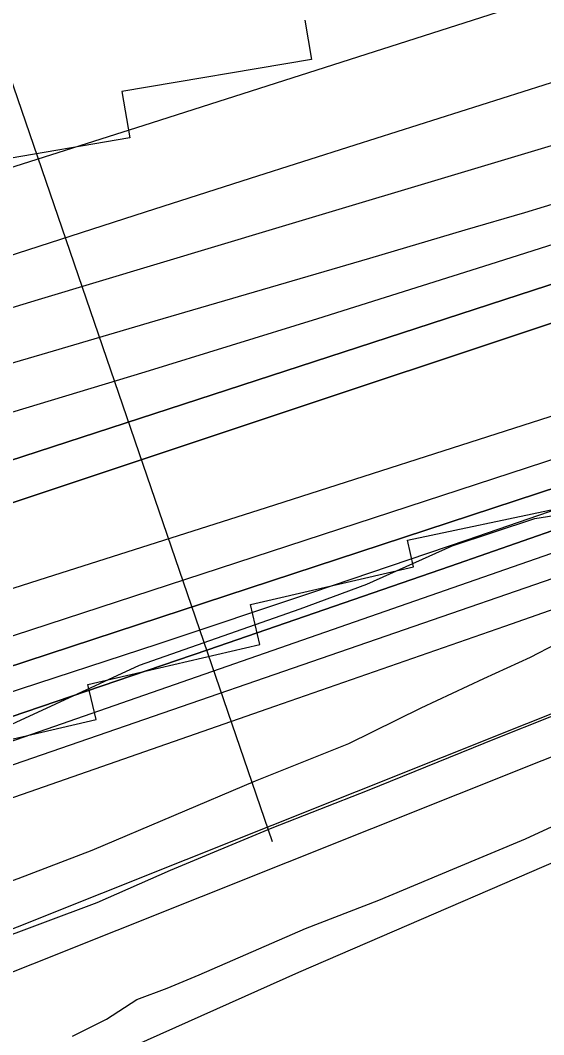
# Model space of a CAD drawing. Extents: x 3508733 to 3546731, y 546897 to 572481.
# Drawn here: x 3539438 to 3539830, y 562947 to 563707 of the extents above; entities that cross this region are included whole.
import ezdxf

# ---------------------------------------------------------------- set-up
doc = ezdxf.new("R2010")
doc.units = 0
for name, color, linetype in [('V-FLOD-BASE', 7, 'Continuous'), ('V-LEVE-TOET', 7, 'Continuous'), ('V-RIVR-EDGE', 7, 'Continuous'), ('V-RIVR-RANG', 7, 'Continuous'), ('V-ROAD-CNTR', 7, 'Continuous'), ('V-RRAP-RVMT', 7, 'Continuous'), ('V-SURV-LINE', 7, 'Continuous'), ('V-TOPO-DPTH', 7, 'Continuous'), ('V-TOPO-MAJR', 7, 'Continuous'), ('V-TOPO-MINR', 7, 'Continuous'), ('V-TOPO-WATR', 7, 'Continuous')]:
    doc.layers.add(name, color=color, linetype=linetype)

msp = doc.modelspace()

# ---------------------------------------------------------------- linework, layer by layer
at = {"layer": 'V-FLOD-BASE'}
msp.add_lwpolyline([(3538906.275, 562815.526), (3539020.717, 562859.9940000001), (3539122.153, 562900.51), (3539191.392, 562929.776), (3539241.416, 562949.019), (3539287.33, 562966.941), (3539342.843, 562988.85), (3539414.107, 563016.05), (3539495.642, 563046.546), (3539550.4960000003, 563070.51), (3539626.5870000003, 563102.432), (3539697.86, 563130.314), (3539794.503, 563169.517), (3539874.69, 563201.394), (3539942.52, 563226.582), (3540007.591, 563249.069), (3540057.562, 563263.536), (3540169.862, 563299.157), (3540222.578, 563314.955)], dxfattribs=at)
at = {"layer": 'V-LEVE-TOET'}
for points in [[(3540236.597, 563367.892), (3540192.7800000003, 563354.725), (3540138.7, 563338.939), (3540066.819, 563317.89), (3540006.592, 563301.49), (3539955.2260000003, 563284.309), (3539903.1780000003, 563267.137), (3539857.952, 563249.89), (3539819.519, 563229.838), (3539784.544, 563213.843), (3539737.9020000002, 563191.836), (3539683.702, 563165.134), (3539613.796, 563137.238), (3539491.7660000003, 563085.35), (3539436.261, 563064.12), (3539362.957, 563037.627), (3539267.032, 563001.828), (3539168.386, 562966.742), (3539118.325, 562944.087), (3539066.1950000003, 562919.411), (3539029.839, 562902.066), (3538999.676, 562889.43), (3538948.949, 562868.149)], [(3539477.2800000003, 562946.303), (3539502.665, 562958.99), (3539525.345, 562973.754), (3539547.9590000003, 562982.379), (3539571.951, 562992.35), (3539651.485, 563026.966), (3539706.306, 563048.201), (3539761.833, 563071.477), (3539815.988, 563094.085), (3539859.1950000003, 563114.083), (3539914.049, 563138.049), (3539930.504, 563145.375), (3539966.187, 563163.409), (3540005.256, 563179.359), (3540066.211, 563199.845), (3540131.944, 563220.28), (3540174.395, 563233.463), (3540217.505, 563244.5920000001), (3540284.565, 563261.601)]]:
    msp.add_lwpolyline(points, dxfattribs=at)
at = {"layer": 'V-RIVR-EDGE'}
msp.add_lwpolyline([(3538990.169979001, 563008.0727801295), (3539083.301681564, 563040.8604569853), (3539235.911374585, 563092.1111874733), (3539309.2086685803, 563115.3426829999), (3539401.784580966, 563166.1415331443), (3539527.396069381, 563224.062615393), (3539647.566056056, 563266.3886604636), (3539697.438879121, 563284.8754649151), (3539761.1443655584, 563313.5336179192), (3539823.028101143, 563333.791702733), (3539886.087247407, 563343.8413283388), (3539913.718432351, 563350.3765973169), (3540012.8548489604, 563383.7497528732), (3540042.2632519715, 563380.6754011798), (3540068.0979213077, 563389.0160923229), (3540093.9459504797, 563402.759690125), (3540129.391724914, 563413.4779222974), (3540149.8027056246, 563413.4274518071), (3540238.136277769, 563448.0279729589)], dxfattribs=at)
at = {"layer": 'V-RIVR-RANG'}
msp.add_line((3539626.8572, 563091.9344000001), (3539380.3509, 563810.8465999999), dxfattribs=at)
at = {"layer": 'V-ROAD-CNTR'}
msp.add_lwpolyline([(3539901.389158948, 563104.3597649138), (3539646.145669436, 562993.95198573), (3539450.4200608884, 562906.551160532)], dxfattribs=at)
at = {"layer": 'V-RRAP-RVMT'}
for p, q in [((3539650.9160000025, 563706.9090000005), (3539655.9720000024, 563677.6370000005)), ((3539655.9720000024, 563677.6370000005), (3539513.9750000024, 563653.4880000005)), ((3539513.9750000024, 563653.4880000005), (3539520.0020000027, 563618.7920000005)), ((3539520.0020000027, 563618.7920000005), (3539378.3910000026, 563594.6220000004)), ((3539727.7250000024, 563317.5930000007), (3539838.7610000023, 563341.1160000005)), ((3539732.302000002, 563297.7750000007), (3539727.7250000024, 563317.5930000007)), ((3539610.3750000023, 563269.4580000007), (3539732.302000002, 563297.7750000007)), ((3539617.2240000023, 563239.4620000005), (3539610.3750000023, 563269.4580000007)), ((3539488.7560000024, 563209.6550000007), (3539617.2240000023, 563239.4620000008)), ((3539494.8500000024, 563183.3100000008), (3539488.7560000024, 563209.6550000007)), ((3539370.2550000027, 563154.4780000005), (3539494.8500000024, 563183.3100000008))]:
    msp.add_line(p, q, dxfattribs=at)
at = {"layer": 'V-SURV-LINE'}
for points in [[(3538035.4169478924, 562468.7191429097), (3539944.468774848, 563231.2975421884)], [(3539955.616285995, 563203.4455510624), (3538046.5646185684, 562440.8672155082)]]:
    msp.add_lwpolyline(points, dxfattribs=at)
at = {"layer": 'V-TOPO-DPTH'}
for points in [[(3538963.5066490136, 563132.9770696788), (3539128.2754019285, 563184.9971266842), (3539292.9906184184, 563237.1857036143), (3539457.62553027, 563289.6270604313), (3539622.206905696, 563342.236937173), (3540032.7063088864, 563473.8040053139), (3540063.6198306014, 563483.7371042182), (3540094.523525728, 563493.7006053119), (3540125.4124809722, 563503.7097096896), (3540156.291609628, 563513.7492162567), (3540252.324786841, 563545.0501683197), (3540331.2164356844, 563570.7528085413), (3540410.112486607, 563596.4419232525), (3540489.0151406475, 563622.1107496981), (3540567.9221967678, 563647.766050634), (3540873.294941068, 563747.0094470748), (3540893.880160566, 563753.6257091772), (3540914.49331991, 563760.1527288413), (3540935.148389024, 563766.5458848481), (3540955.8313979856, 563772.8497984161), (3541801.1821798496, 564027.5078627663)], [(3538963.5066490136, 563132.9770696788), (3539128.2754019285, 563184.9971266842), (3539292.9906184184, 563237.1857036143), (3539457.62553027, 563289.6270604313), (3539622.206905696, 563342.236937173), (3540032.7063088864, 563473.8040053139), (3540063.6198306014, 563483.7371042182), (3540094.523525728, 563493.7006053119), (3540125.4124809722, 563503.7097096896), (3540156.291609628, 563513.7492162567), (3540252.324786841, 563545.0501683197), (3540331.2164356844, 563570.7528085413), (3540410.112486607, 563596.4419232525), (3540489.0151406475, 563622.1107496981), (3540567.9221967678, 563647.766050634), (3540873.294941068, 563747.0094470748), (3540893.880160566, 563753.6257091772), (3540914.49331991, 563760.1527288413), (3540935.148389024, 563766.5458848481), (3540955.8313979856, 563772.8497984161), (3541801.1821798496, 564027.5078627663)], [(3541167.9972574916, 563914.2357765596), (3541075.713039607, 563886.6429756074), (3540970.0778805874, 563854.8391175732), (3540930.6494354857, 563843.0179900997), (3540891.2029321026, 563831.2576906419), (3540851.729341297, 563819.5886332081), (3540812.237692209, 563807.98040379), (3540436.4921261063, 563698.0050232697), (3540373.1704868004, 563679.2649429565), (3540309.925696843, 563660.2717283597), (3540246.7961809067, 563640.8988123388), (3540183.743514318, 563621.2727620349), (3540086.8071701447, 563590.7801549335), (3540072.2872936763, 563586.1887461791), (3540057.77671862, 563581.5682774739), (3540043.280095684, 563576.9042188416), (3540028.7927741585, 563572.2111002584), (3539418.31433084, 563373.4345312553), (3539282.7725442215, 563329.7833709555), (3539147.047697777, 563286.7156211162), (3539011.0482615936, 563244.522986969), (3538874.8657655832, 563202.9137632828)], [(3541167.9972574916, 563914.2357765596), (3541075.713039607, 563886.6429756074), (3540970.0778805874, 563854.8391175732), (3540930.6494354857, 563843.0179900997), (3540891.2029321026, 563831.2576906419), (3540851.729341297, 563819.5886332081), (3540812.237692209, 563807.98040379), (3540436.4921261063, 563698.0050232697), (3540373.1704868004, 563679.2649429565), (3540309.925696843, 563660.2717283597), (3540246.7961809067, 563640.8988123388), (3540183.743514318, 563621.2727620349), (3540086.8071701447, 563590.7801549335), (3540072.2872936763, 563586.1887461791), (3540057.77671862, 563581.5682774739), (3540043.280095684, 563576.9042188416), (3540028.7927741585, 563572.2111002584), (3539418.31433084, 563373.4345312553), (3539282.7725442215, 563329.7833709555), (3539147.047697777, 563286.7156211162), (3539011.0482615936, 563244.522986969), (3538874.8657655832, 563202.9137632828)], [(3538939.475530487, 562979.227252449), (3540066.515785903, 563368.5087954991), (3540101.601753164, 563380.6741869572), (3540136.6683103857, 563392.8950615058), (3540171.705752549, 563405.1991606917), (3540206.7237846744, 563417.5587429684), (3540286.561597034, 563445.8440577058), (3540361.56021537, 563472.1657976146), (3540436.6604758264, 563498.1914113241), (3540511.913199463, 563523.7728357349), (3540587.26756522, 563549.0581339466), (3540901.217387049, 563653.3736543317), (3540923.0247484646, 563660.4585625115), (3540944.8920202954, 563667.348821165), (3540966.849157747, 563673.9471055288), (3540988.8662056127, 563680.3507403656), (3541540.999713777, 563836.9559427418)], [(3541150.6174283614, 563808.585642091), (3540941.141902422, 563744.7819368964), (3540931.338362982, 563741.7280360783), (3540921.56177861, 563738.5918968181), (3540911.8256268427, 563735.3323998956), (3540902.1164301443, 563731.9906645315), (3540443.415730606, 563570.8632718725), (3540388.0953986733, 563551.2933262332), (3540332.833645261, 563531.5604708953), (3540277.6597596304, 563511.5832510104), (3540222.5444525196, 563491.4431214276), (3540122.9414786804, 563454.7963660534), (3540117.666570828, 563452.8714619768), (3540112.3849653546, 563450.9652708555), (3540107.093313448, 563449.0871491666), (3540101.7949639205, 563447.2277404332), (3540011.2498341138, 563415.7214623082), (3539960.628747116, 563398.2564652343), (3539909.947465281, 563380.9694768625), (3539859.1758911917, 563363.9495015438), (3539808.3441222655, 563347.1075349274), (3538662.074006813, 562970.6618021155)], [(3538662.074006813, 562970.6618021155), (3539808.3441222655, 563347.1075349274), (3539859.1758911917, 563363.9495015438), (3539909.947465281, 563380.9694768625), (3539960.628747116, 563398.2564652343), (3540011.2498341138, 563415.7214623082), (3540101.7949639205, 563447.2277404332), (3540107.093313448, 563449.0871491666), (3540112.3849653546, 563450.9652708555), (3540117.666570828, 563452.8714619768), (3540122.9414786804, 563454.7963660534), (3540222.5444525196, 563491.4431214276), (3540277.6597596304, 563511.5832510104), (3540332.833645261, 563531.5604708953), (3540388.0953986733, 563551.2933262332), (3540443.415730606, 563570.8632718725), (3540902.1164301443, 563731.9906645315), (3540911.8256268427, 563735.3323998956), (3540921.56177861, 563738.5918968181), (3540931.338362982, 563741.7280360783), (3540941.141902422, 563744.7819368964), (3541150.6174283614, 563808.585642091)], [(3540788.6266014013, 563672.8108916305), (3540159.978440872, 563438.7676309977), (3540141.571564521, 563431.9780883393), (3540123.137854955, 563425.2629028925), (3540104.6638955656, 563418.659253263), (3540086.1631029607, 563412.1299608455), (3539760.054984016, 563298.1470997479), (3539578.505501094, 563235.5012803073), (3539396.632363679, 563173.8224696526), (3539214.2737445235, 563113.5941721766), (3539031.591470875, 563054.3328834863), (3538704.1744754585, 562949.5596068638)], [(3540788.6266014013, 563672.8108916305), (3540159.978440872, 563438.7676309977), (3540141.571564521, 563431.9780883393), (3540123.137854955, 563425.2629028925), (3540104.6638955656, 563418.659253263), (3540086.1631029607, 563412.1299608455), (3539760.054984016, 563298.1470997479), (3539578.505501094, 563235.5012803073), (3539396.632363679, 563173.8224696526), (3539214.2737445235, 563113.5941721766), (3539031.591470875, 563054.3328834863), (3538704.1744754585, 562949.5596068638)], [(3540248.09226859, 563608.6029390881), (3540219.213814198, 563600.6873628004), (3540190.3423640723, 563592.7462770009), (3540161.4755834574, 563584.7881848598), (3540121.8999862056, 563573.8590373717), (3540112.838429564, 563571.3055667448), (3540103.795432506, 563568.6891820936), (3540094.7802748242, 563565.9784264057), (3540085.783676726, 563563.2047566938), (3540071.9783814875, 563558.8694217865), (3540067.82419162, 563557.5449023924), (3540065.7517882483, 563556.8681472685), (3540063.6817306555, 563556.1841444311), (3538720.906198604, 563108.5882406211)], [(3538720.906198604, 563108.5882406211), (3540063.6817306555, 563556.1841444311), (3540065.7517882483, 563556.8681472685), (3540067.82419162, 563557.5449023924), (3540071.9783814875, 563558.8694217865), (3540085.783676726, 563563.2047566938), (3540094.7802748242, 563565.9784264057), (3540103.795432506, 563568.6891820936), (3540112.838429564, 563571.3055667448), (3540121.8999862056, 563573.8590373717), (3540161.4755834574, 563584.7881848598), (3540190.3423640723, 563592.7462770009), (3540219.213814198, 563600.6873628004), (3540248.09226859, 563608.6029390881)]]:
    msp.add_lwpolyline(points, dxfattribs=at)
at = {"layer": 'V-TOPO-MAJR'}
msp.add_lwpolyline([(3538598.334211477, 563168.0223843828), (3539272.2983081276, 563365.9129535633), (3539401.9522994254, 563404.4631689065), (3539531.4262419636, 563443.6017469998), (3539660.6301113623, 563483.6228692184), (3539789.6539320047, 563524.232354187), (3539992.909255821, 563588.9687514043), (3540020.170756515, 563597.6501225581), (3540047.4327813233, 563606.3298472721), (3540074.695592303, 563615.0071023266), (3540101.9589273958, 563623.6827109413), (3540361.941620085, 563706.4001969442), (3540448.0615899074, 563733.6172207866), (3540534.250763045, 563760.6117818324), (3540620.5437411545, 563787.2726486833), (3540706.9059225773, 563813.7110527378), (3540836.355776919, 563853.0663088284), (3540858.0396402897, 563859.6774845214), (3540879.7164434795, 563866.3116634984), (3540901.3826563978, 563872.9803474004), (3540923.0418091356, 563879.6720345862), (3541419.791377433, 564033.5782341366)], dxfattribs=at)
at = {"layer": 'V-TOPO-MINR'}
for points in [[(3538866.5001805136, 563420.2661944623), (3539032.792952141, 563471.571881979), (3539198.9510451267, 563523.3071779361), (3539364.9071201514, 563575.6868865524), (3539530.7285165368, 563628.496203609), (3539943.2169595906, 563760.7439300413), (3539960.7131688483, 563766.3248300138), (3539978.220275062, 563771.8711557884), (3539995.743726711, 563777.3656202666), (3540013.278075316, 563782.8255105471), (3540126.222226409, 563817.8110112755), (3540200.2029100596, 563840.8453522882), (3540274.1383767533, 563864.0231992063), (3540348.006018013, 563887.4163049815), (3540421.828442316, 563910.9529166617), (3540762.9417736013, 564020.2567428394), (3540792.9248450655, 564029.9747458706), (3540822.863640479, 564039.8258128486), (3540852.736021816, 564049.8764757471), (3540882.564127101, 564060.0602025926), (3541288.8808910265, 564200.2980764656)], [(3538919.9918939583, 563335.2176163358), (3539097.1373364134, 563389.8056546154), (3539274.378612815, 563444.0792345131), (3539451.763640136, 563497.8811268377), (3539629.2445014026, 563551.3685607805), (3539949.4918943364, 563647.4171032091), (3539985.3649037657, 563658.2151551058), (3540021.223436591, 563669.0608982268), (3540057.06025451, 563679.978178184), (3540092.8825958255, 563690.943149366), (3540119.964064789, 563699.2621623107), (3540169.270025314, 563714.5678721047), (3540218.514313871, 563730.0675173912), (3540267.6660944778, 563745.858065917), (3540316.756203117, 563761.8425499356), (3540790.651717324, 563917.7012269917), (3540823.2395787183, 563928.4619393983), (3540855.8102408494, 563939.2742570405), (3540888.355104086, 563950.1639825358), (3540920.88276806, 563961.1053132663), (3541480.9297846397, 564150.2297327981)], [(3538963.5066490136, 563132.9770696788), (3539128.2754019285, 563184.9971266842), (3539292.9906184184, 563237.1857036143), (3539457.62553027, 563289.6270604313), (3539622.206905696, 563342.236937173), (3540032.7063088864, 563473.8040053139), (3540063.6198306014, 563483.7371042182), (3540094.523525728, 563493.7006053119), (3540125.4124809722, 563503.7097096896), (3540156.291609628, 563513.7492162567), (3540252.324786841, 563545.0501683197), (3540331.2164356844, 563570.7528085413), (3540410.112486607, 563596.4419232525), (3540489.0151406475, 563622.1107496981), (3540567.9221967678, 563647.766050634), (3540873.294941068, 563747.0094470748), (3540893.880160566, 563753.6257091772), (3540914.49331991, 563760.1527288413), (3540935.148389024, 563766.5458848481), (3540955.8313979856, 563772.8497984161), (3541801.1821798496, 564027.5078627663)], [(3538874.8657655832, 563202.9137632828), (3539011.0482615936, 563244.522986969), (3539147.047697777, 563286.7156211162), (3539282.7725442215, 563329.7833709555), (3539418.31433084, 563373.4345312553), (3540028.7927741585, 563572.2111002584), (3540043.280095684, 563576.9042188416), (3540057.77671862, 563581.5682774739), (3540072.2872936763, 563586.1887461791), (3540086.8071701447, 563590.7801549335), (3540183.743514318, 563621.2727620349), (3540246.7961809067, 563640.8988123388), (3540309.925696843, 563660.2717283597), (3540373.1704868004, 563679.2649429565), (3540436.4921261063, 563698.0050232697), (3540812.237692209, 563807.98040379), (3540851.729341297, 563819.5886332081), (3540891.2029321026, 563831.2576906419), (3540930.6494354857, 563843.0179900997), (3540970.0778805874, 563854.8391175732), (3541075.713039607, 563886.6429756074), (3541167.9972574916, 563914.2357765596)], [(3538946.714877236, 563087.3381035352), (3540073.977847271, 563455.9171991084), (3540089.9417545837, 563461.1973768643), (3540105.8810106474, 563466.5501369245), (3540121.7832898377, 563472.0117704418), (3540137.660917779, 563477.5459862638), (3540153.5251340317, 563483.1200908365), (3540169.396121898, 563488.674790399), (3540185.277267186, 563494.2003824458), (3540201.1651840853, 563499.7065694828), (3540890.4293547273, 563737.8734993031), (3540904.5433890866, 563742.6636794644), (3540918.69122497, 563747.3498992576), (3540932.889763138, 563751.8801784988), (3540947.12210283, 563756.3064973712), (3541460.01141455, 563912.7279842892)], [(3538567.8539011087, 563252.1086057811), (3539531.8539125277, 563563.441349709), (3539610.254466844, 563588.668915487), (3539688.6907382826, 563613.7845239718), (3539767.1805854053, 563638.7321965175), (3539845.7061496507, 563663.5679117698), (3539933.2784612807, 563691.1618358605), (3539968.0492937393, 563702.10183461), (3540002.82630739, 563713.0221192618), (3540037.61259283, 563723.9128327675), (3540072.405059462, 563734.783832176), (3540474.0829122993, 563860.1017562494)], [(3538922.8625525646, 563301.1778034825), (3539009.772585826, 563326.8071305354), (3539096.712543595, 563352.3353080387), (3539378.5260150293, 563434.8169907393), (3539458.777623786, 563458.3167711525), (3539539.025059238, 563481.8307869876), (3539619.266234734, 563505.3661559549), (3539699.503236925, 563528.9157603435), (3539771.0328746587, 563549.9200857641), (3539815.4599376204, 563563.1159106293), (3539859.831018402, 563576.4953279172), (3539904.1181259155, 563590.15013384), (3539948.3492512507, 563603.988532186), (3540022.3950760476, 563627.4076876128), (3540029.5595342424, 563629.6797438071), (3540036.721639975, 563631.9591718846), (3540043.8802170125, 563634.2496577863), (3540051.0364415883, 563636.5475155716), (3540737.584330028, 563857.5824009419)], [(3538939.475530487, 562979.227252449), (3540066.515785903, 563368.5087954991), (3540101.601753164, 563380.6741869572), (3540136.6683103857, 563392.8950615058), (3540171.705752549, 563405.1991606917), (3540206.7237846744, 563417.5587429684), (3540286.561597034, 563445.8440577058), (3540361.56021537, 563472.1657976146), (3540436.6604758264, 563498.1914113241), (3540511.913199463, 563523.7728357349), (3540587.26756522, 563549.0581339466), (3540901.217387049, 563653.3736543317), (3540923.0247484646, 563660.4585625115), (3540944.8920202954, 563667.348821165), (3540966.849157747, 563673.9471055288), (3540988.8662056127, 563680.3507403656), (3541540.999713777, 563836.9559427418)], [(3538662.074006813, 562970.6618021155), (3539808.3441222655, 563347.1075349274), (3539859.1758911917, 563363.9495015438), (3539909.947465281, 563380.9694768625), (3539960.628747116, 563398.2564652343), (3540011.2498341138, 563415.7214623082), (3540101.7949639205, 563447.2277404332), (3540107.093313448, 563449.0871491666), (3540112.3849653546, 563450.9652708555), (3540117.666570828, 563452.8714619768), (3540122.9414786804, 563454.7963660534), (3540222.5444525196, 563491.4431214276), (3540277.6597596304, 563511.5832510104), (3540332.833645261, 563531.5604708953), (3540388.0953986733, 563551.2933262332), (3540443.415730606, 563570.8632718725), (3540902.1164301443, 563731.9906645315), (3540911.8256268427, 563735.3323998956), (3540921.56177861, 563738.5918968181), (3540931.338362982, 563741.7280360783), (3540941.141902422, 563744.7819368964), (3541150.6174283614, 563808.585642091)], [(3538681.540288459, 562960.9511706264), (3539425.4166877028, 563202.2045066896), (3539541.2548865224, 563240.1944926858), (3539656.9226304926, 563278.691065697), (3539772.3346921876, 563317.9475192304), (3539887.576299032, 563357.7105597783), (3540093.9749846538, 563429.6868972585), (3540105.8772231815, 563433.8756116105), (3540117.763234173, 563438.1094748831), (3540129.6249038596, 563442.411061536), (3540141.4703460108, 563446.7577971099), (3540427.7532737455, 563552.7378751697), (3540510.247089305, 563583.0581656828), (3540592.8337115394, 563613.1216492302), (3540675.5595437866, 563642.7999223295), (3540758.3781827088, 563672.221388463), (3540912.841935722, 563726.6898830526), (3540918.510820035, 563728.6463036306), (3540924.1963819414, 563730.5518342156), (3540929.9069602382, 563732.3810298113), (3540935.6342161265, 563734.1593354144), (3541054.092619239, 563770.0722951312), (3541119.140544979, 563789.4946872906), (3541184.293726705, 563808.5515259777)], [(3538901.1133803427, 562990.0945696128), (3539015.2885640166, 563026.6652812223), (3539129.2411121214, 563063.9071430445), (3539242.8597068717, 563102.155730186), (3539356.255666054, 563141.0754675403), (3540077.176618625, 563392.0802150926), (3540103.2656977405, 563401.2322740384), (3540129.325754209, 563410.4656404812), (3540155.3422767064, 563419.8209681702), (3540181.3297765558, 563429.2576033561), (3540617.512126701, 563588.8022591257), (3540670.112589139, 563607.842690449), (3540722.796242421, 563626.6475656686), (3540775.604681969, 563645.0991067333), (3540828.496312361, 563663.3150916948), (3540859.555486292, 563673.8956979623), (3540897.0792251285, 563686.3237111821), (3540934.7352699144, 563698.3240327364), (3540972.5897736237, 563709.6828167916), (3541010.5765832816, 563720.6139091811), (3541301.8318740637, 563801.7524348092)], [(3538705.097963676, 562871.3036673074), (3539628.450967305, 563193.3886994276), (3539714.5074967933, 563223.4010944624), (3539800.566487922, 563253.4064278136), (3539886.629171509, 563283.4011686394), (3539972.6943167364, 563313.3888477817), (3540140.392669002, 563371.8084128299), (3540142.6107867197, 563372.5801414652), (3540147.0484333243, 563374.1195307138), (3540149.267962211, 563374.887191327), (3540169.8309766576, 563381.9902046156), (3540182.340068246, 563386.2856041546), (3540194.8594969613, 563390.5504766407), (3540207.394431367, 563394.7695585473), (3540219.939702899, 563398.9581134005), (3540935.132565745, 563636.2913118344), (3540944.142813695, 563639.2228061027), (3540953.175002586, 563642.0835905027), (3540962.240102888, 563644.8383101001), (3540971.327144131, 563647.5223198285), (3541111.7490869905, 563688.1050067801), (3541191.142501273, 563710.7413697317)], [(3538720.906198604, 563108.5882406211), (3540063.6817306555, 563556.1841444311), (3540065.7517882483, 563556.8681472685), (3540067.82419162, 563557.5449023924), (3540071.9783814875, 563558.8694217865), (3540085.783676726, 563563.2047566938), (3540094.7802748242, 563565.9784264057), (3540103.795432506, 563568.6891820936), (3540112.838429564, 563571.3055667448), (3540121.8999862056, 563573.8590373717), (3540161.4755834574, 563584.7881848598), (3540190.3423640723, 563592.7462770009), (3540219.213814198, 563600.6873628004), (3540248.09226859, 563608.6029390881)]]:
    msp.add_lwpolyline(points, dxfattribs=at)
at = {"layer": 'V-TOPO-WATR'}
msp.add_lwpolyline([(3538704.1744754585, 562949.5596068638), (3539031.591470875, 563054.3328834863), (3539214.2737445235, 563113.5941721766), (3539396.632363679, 563173.8224696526), (3539578.505501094, 563235.5012803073), (3539760.054984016, 563298.1470997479), (3540086.1631029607, 563412.1299608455), (3540104.6638955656, 563418.659253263), (3540123.137854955, 563425.2629028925), (3540141.571564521, 563431.9780883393), (3540159.978440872, 563438.7676309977), (3540788.6266014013, 563672.8108916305)], dxfattribs=at)

doc.saveas('drawing.dxf')
